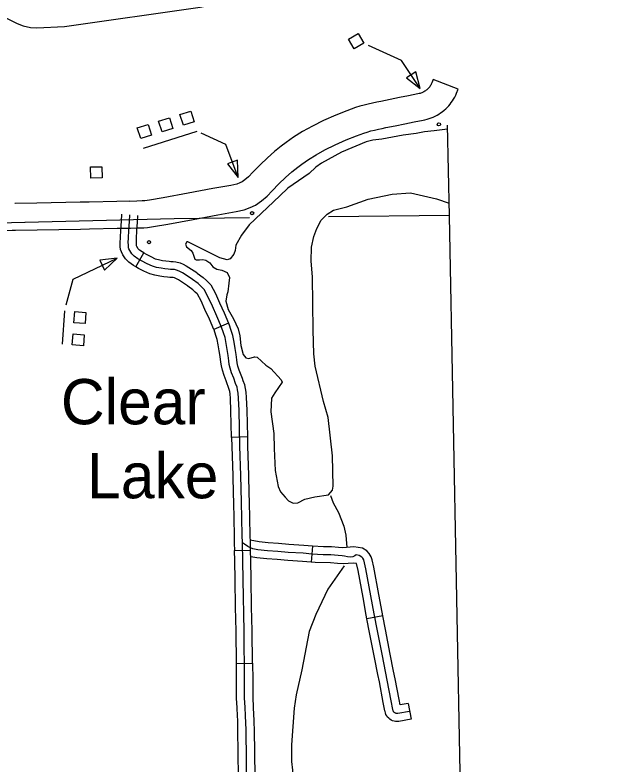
# Model space of a CAD drawing. Extents: x -19 to 366, y -4 to 359.
# Drawn here: x 168.652 to 169.712, y 176.108 to 177.432 of the extents above; entities that cross this region are included whole.
import ezdxf

# ---------------------------------------------------------------- set-up
doc = ezdxf.new("R2010")
doc.units = 0
for name, color, linetype in [('Level 10', 7, 'Continuous'), ('Level 2', 7, 'Continuous'), ('Level 31', 7, 'Continuous'), ('Level 35', 7, 'Continuous'), ('Level 45', 7, 'Continuous'), ('Level 5', 7, 'Continuous'), ('Level 56', 7, 'Continuous'), ('Level 60', 7, 'Continuous')]:
    doc.layers.add(name, color=color, linetype=linetype)

msp = doc.modelspace()

# ---------------------------------------------------------------- linework, layer by layer
at = {"layer": 'Level 10'}
for p, q in [((169.4352, 177.3007), (169.3911, 177.3179)), ((169.4352, 177.3007), (169.3911, 177.3179)), ((168.652, 177.0987), (168.6519, 177.0987))]:
    msp.add_line(p, q, dxfattribs=at)
for points in [[(169.3911, 177.3179), (169.3887, 177.3117), (169.3881, 177.3104), (169.3875, 177.3092), (169.3866, 177.3077), (169.3857, 177.3062), (169.3848, 177.305), (169.3839, 177.3038), (169.3829, 177.3026), (169.3819, 177.3015), (169.3808, 177.3005), (169.3797, 177.2995), (169.3785, 177.2986), (169.3772, 177.2976), (169.376, 177.2968), (169.3747, 177.2961), (169.3733, 177.2953), (169.372, 177.2947), (169.3706, 177.2942), (169.3692, 177.2936), (169.3677, 177.2932), (169.3662, 177.2929), (169.364, 177.2924), (169.3475, 177.2889), (169.3312, 177.2856), (169.3149, 177.2823), (169.2984, 177.2791), (169.2911, 177.2777), (169.2837, 177.2761), (169.2762, 177.2743), (169.2688, 177.2725), (169.2614, 177.2704), (169.2535, 177.2681), (169.2384, 177.2624), (169.219, 177.2548), (169.1973, 177.2451), (169.1777, 177.2354), (169.1598, 177.2255), (169.1442, 177.2156), (169.1312, 177.2065), (169.1223, 177.1999), (169.1108, 177.1905), (169.098, 177.1795), (169.085, 177.167), (169.0724, 177.1541), (169.0643, 177.1456), (169.0583, 177.1402), (169.0535, 177.1369), (169.0493, 177.1349), (169.0438, 177.1329), (169.0335, 177.1306), (169.0016, 177.1249), (168.9582, 177.117), (168.9138, 177.1087), (168.8897, 177.1045), (168.8812, 177.1035), (168.8766, 177.1031), (168.8671, 177.1028), (168.8542, 177.1023)], [(169.3911, 177.3179), (169.3887, 177.3117), (169.3881, 177.3104), (169.3875, 177.3092), (169.3866, 177.3077), (169.3857, 177.3062), (169.3848, 177.305), (169.3839, 177.3038), (169.3829, 177.3026), (169.3819, 177.3015), (169.3808, 177.3005), (169.3797, 177.2995), (169.3785, 177.2986), (169.3772, 177.2976), (169.376, 177.2968), (169.3747, 177.2961), (169.3733, 177.2953), (169.372, 177.2947), (169.3706, 177.2942), (169.3692, 177.2936), (169.3677, 177.2932), (169.3662, 177.2929), (169.364, 177.2924), (169.3475, 177.2889), (169.3312, 177.2856), (169.3149, 177.2823), (169.2984, 177.2791), (169.2911, 177.2777), (169.2837, 177.2761), (169.2762, 177.2743), (169.2688, 177.2725), (169.2614, 177.2704), (169.2535, 177.2681), (169.2384, 177.2624), (169.219, 177.2548), (169.1973, 177.2451), (169.1777, 177.2354), (169.1598, 177.2255), (169.1442, 177.2156), (169.1312, 177.2065), (169.1223, 177.1999), (169.1108, 177.1905), (169.098, 177.1795), (169.085, 177.167), (169.0724, 177.1541), (169.0643, 177.1456), (169.0583, 177.1402), (169.0535, 177.1369), (169.0493, 177.1349), (169.0438, 177.1329), (169.0335, 177.1306), (169.0016, 177.1249), (168.9582, 177.117), (168.9138, 177.1087), (168.8897, 177.1045), (168.8812, 177.1035), (168.8766, 177.1031), (168.8671, 177.1028), (168.8542, 177.1023)], [(168.8559, 177.055), (168.8687, 177.0555), (168.8796, 177.0558), (168.8862, 177.0564), (168.8965, 177.0576), (168.9222, 177.0621), (168.9668, 177.0704), (169.0101, 177.0783), (169.0428, 177.0842), (169.0571, 177.0873), (169.0676, 177.0912), (169.0772, 177.0957), (169.0877, 177.103), (169.0973, 177.1116), (169.1065, 177.1212), (169.1183, 177.1334), (169.1298, 177.1444), (169.1413, 177.1543), (169.1515, 177.1626), (169.1588, 177.1681), (169.1704, 177.1762), (169.184, 177.1848), (169.1996, 177.1934), (169.2175, 177.2022), (169.2373, 177.2112), (169.2553, 177.2182), (169.2685, 177.2231), (169.2744, 177.2249), (169.2809, 177.2267), (169.2875, 177.2284), (169.2941, 177.2299), (169.3006, 177.2313), (169.3075, 177.2327), (169.324, 177.2358), (169.3406, 177.2392), (169.3572, 177.2426), (169.3735, 177.246), (169.3764, 177.2466), (169.3801, 177.2475), (169.3838, 177.2486), (169.3873, 177.2498), (169.3909, 177.2513), (169.3943, 177.2529), (169.3977, 177.2546), (169.4009, 177.2566), (169.4041, 177.2586), (169.4071, 177.2608), (169.4101, 177.2632), (169.413, 177.2657), (169.4158, 177.2684), (169.4183, 177.2712), (169.4207, 177.274), (169.423, 177.277), (169.4252, 177.2802), (169.4271, 177.2832), (169.429, 177.2863), (169.4308, 177.2899), (169.4324, 177.2935), (169.4352, 177.3007)], [(168.8559, 177.055), (168.8687, 177.0555), (168.8796, 177.0558), (168.8862, 177.0564), (168.8965, 177.0576), (168.9222, 177.0621), (168.9668, 177.0704), (169.0101, 177.0783), (169.0428, 177.0842), (169.0571, 177.0873), (169.0676, 177.0912), (169.0772, 177.0957), (169.0877, 177.103), (169.0973, 177.1116), (169.1065, 177.1212), (169.1183, 177.1334), (169.1298, 177.1444), (169.1413, 177.1543), (169.1515, 177.1626), (169.1588, 177.1681), (169.1704, 177.1762), (169.184, 177.1848), (169.1996, 177.1934), (169.2175, 177.2022), (169.2373, 177.2112), (169.2553, 177.2182), (169.2685, 177.2231), (169.2744, 177.2249), (169.2809, 177.2267), (169.2875, 177.2284), (169.2941, 177.2299), (169.3006, 177.2313), (169.3075, 177.2327), (169.324, 177.2358), (169.3406, 177.2392), (169.3572, 177.2426), (169.3735, 177.246), (169.3764, 177.2466), (169.3801, 177.2475), (169.3838, 177.2486), (169.3873, 177.2498), (169.3909, 177.2513), (169.3943, 177.2529), (169.3977, 177.2546), (169.4009, 177.2566), (169.4041, 177.2586), (169.4071, 177.2608), (169.4101, 177.2632), (169.413, 177.2657), (169.4158, 177.2684), (169.4183, 177.2712), (169.4207, 177.274), (169.423, 177.277), (169.4252, 177.2802), (169.4271, 177.2832), (169.429, 177.2863), (169.4308, 177.2899), (169.4324, 177.2935), (169.4352, 177.3007)], [(168.8547, 177.1024), (168.8319, 177.1021), (168.783, 177.1011), (168.7671, 177.1008), (168.6903, 177.0994), (168.652, 177.0987)], [(168.8547, 177.1024), (168.8319, 177.1021), (168.783, 177.1011), (168.7671, 177.1008), (168.6903, 177.0994), (168.652, 177.0987)], [(168.407, 177.0466), (168.4615, 177.0474), (168.4996, 177.0481), (168.5886, 177.0499), (168.6469, 177.0513), (168.6528, 177.0514)], [(168.407, 177.0466), (168.4615, 177.0474), (168.4996, 177.0481), (168.5886, 177.0499), (168.6469, 177.0513), (168.6528, 177.0514)], [(168.6527, 177.0514), (168.6911, 177.052), (168.768, 177.0534), (168.7839, 177.0537), (168.8327, 177.0547), (168.8553, 177.055)], [(168.6527, 177.0514), (168.6911, 177.052), (168.768, 177.0534), (168.7839, 177.0537), (168.8327, 177.0547), (168.8553, 177.055)]]:
    msp.add_lwpolyline(points, dxfattribs=at)
at = {"layer": 'Level 2'}
msp.add_lwpolyline([(169.4536, 175.3976), (169.4529, 175.4276), (169.4514, 175.496), (169.4392, 176.0623), (169.4198, 177.0769), (169.416, 177.2371)], dxfattribs=at)
at = {"layer": 'Level 31'}
for p, q in [((168.8657, 176.9864), (168.8797, 177.0111)), ((168.9567, 176.9531), (168.9567, 176.9531)), ((169.0295, 176.887), (169.0035, 176.8757)), ((169.0632, 176.686), (169.0348, 176.6852)), ((169.0348, 176.6852), (169.0348, 176.6852)), ((169.0398, 176.4853), (169.0682, 176.486)), ((169.0432, 176.2855), (169.0716, 176.2859))]:
    msp.add_line(p, q, dxfattribs=at)
for points in [[(168.8657, 176.9864), (168.8612, 176.9889), (168.8533, 176.9947), (168.8474, 177.0007), (168.8425, 177.0081), (168.8399, 177.0132), (168.8386, 177.0173), (168.8381, 177.0225), (168.8381, 177.0253), (168.838, 177.0296), (168.8383, 177.038), (168.8389, 177.0522), (168.8399, 177.0675), (168.8409, 177.0798)], [(169.0537, 176.4988), (169.0534, 176.5122), (169.0521, 176.571), (169.0511, 176.6181), (169.0494, 176.6694), (169.0478, 176.7328), (169.0471, 176.7547), (169.0462, 176.7636), (169.0454, 176.7692), (169.0443, 176.7739), (169.0419, 176.7803), (169.0385, 176.7901), (169.0347, 176.7992), (169.0322, 176.8077), (169.0307, 176.8142), (169.0298, 176.8202), (169.0285, 176.83), (169.0271, 176.8403), (169.0252, 176.8511), (169.0232, 176.8616), (169.0205, 176.8698), (169.017, 176.8802), (169.0086, 176.8996), (169.0007, 176.9173), (168.9935, 176.9329), (168.9862, 176.9465), (168.9842, 176.9486), (168.9803, 176.9524), (168.9755, 176.957), (168.9656, 176.9641), (168.956, 176.9709), (168.9479, 176.9761), (168.9432, 176.9782), (168.939, 176.9802), (168.9337, 176.9817), (168.9304, 176.9819), (168.9266, 176.9821), (168.9228, 176.9824), (168.9167, 176.9832), (168.9101, 176.984), (168.9023, 176.9856), (168.8949, 176.9875), (168.8857, 176.9919), (168.8846, 176.9925), (168.8767, 176.9965), (168.8689, 177.0009), (168.8626, 177.0055), (168.8585, 177.0096), (168.8548, 177.0152), (168.8531, 177.0186), (168.8526, 177.0201), (168.8523, 177.0234), (168.8523, 177.0256), (168.8522, 177.0295), (168.8525, 177.0375), (168.8531, 177.0514), (168.8541, 177.0665), (168.855, 177.0787)], [(168.8797, 177.0111), (168.8766, 177.0129), (168.8719, 177.0162), (168.8696, 177.0186), (168.8671, 177.0224), (168.8666, 177.0235), (168.8665, 177.0242), (168.8665, 177.0259), (168.8664, 177.0293), (168.8667, 177.0369), (168.8673, 177.0506), (168.8682, 177.0655), (168.8692, 177.0776)], [(168.8797, 177.0111), (168.8835, 177.009), (168.8909, 177.0052), (168.8919, 177.0047), (168.8998, 177.0009), (168.9055, 176.9995), (168.9124, 176.998), (168.9184, 176.9973), (168.9243, 176.9965), (168.9275, 176.9963), (168.9313, 176.9961), (168.9362, 176.9957), (168.9439, 176.9936), (168.9492, 176.9911), (168.9547, 176.9886), (168.9639, 176.9827), (168.9731, 176.9763)], [(168.9567, 176.9531), (168.9481, 176.9591), (168.9411, 176.9636), (168.9372, 176.9653), (168.934, 176.9669), (168.9312, 176.9676), (168.9294, 176.9678), (168.9257, 176.968), (168.9214, 176.9683), (168.9149, 176.9691), (168.9078, 176.9699), (168.899, 176.9718), (168.89, 176.9741), (168.8796, 176.9791), (168.8784, 176.9797), (168.87, 176.9839), (168.8657, 176.9864)], [(168.9731, 176.9763), (168.9739, 176.9757), (168.9846, 176.9679), (168.9901, 176.9626), (168.9943, 176.9586), (168.9978, 176.9549), (169.0062, 176.9392), (169.0136, 176.9231), (169.0216, 176.9053), (169.0295, 176.887)], [(169.0035, 176.8757), (168.9956, 176.8939), (168.9877, 176.9114), (168.9808, 176.9265), (168.9745, 176.9382), (168.9741, 176.9387), (168.9705, 176.9421), (168.9664, 176.946), (168.9573, 176.9526), (168.9567, 176.9531)], [(169.0538, 176.7893), (169.0518, 176.7951), (169.0481, 176.804), (169.0459, 176.8113), (169.0447, 176.8168), (169.0439, 176.8222), (169.0425, 176.8319), (169.0411, 176.8425), (169.0391, 176.8537), (169.0369, 176.8651), (169.0339, 176.8743), (169.0302, 176.8853), (169.0295, 176.887)], [(169.0269, 176.78), (169.0252, 176.785), (169.0213, 176.7944), (169.0184, 176.8041), (169.0167, 176.8116), (169.0157, 176.8182), (169.0144, 176.8281), (169.013, 176.8381), (169.0112, 176.8486), (169.0094, 176.858), (169.007, 176.8654), (169.0037, 176.8751), (169.0035, 176.8757)], [(169.0348, 176.6852), (169.0336, 176.7324), (169.0329, 176.7538), (169.0321, 176.7619), (169.0315, 176.7665), (169.0307, 176.7697), (169.0285, 176.7754), (169.0269, 176.78)], [(169.0632, 176.686), (169.062, 176.7332), (169.0613, 176.7556), (169.0603, 176.7653), (169.0594, 176.7718), (169.0579, 176.7782), (169.0552, 176.7851), (169.0538, 176.7893)], [(169.0348, 176.6852), (169.0352, 176.6689), (169.0369, 176.6177), (169.0376, 176.5853)], [(169.066, 176.5859), (169.0653, 176.6185), (169.0636, 176.6698), (169.0632, 176.686)], [(169.0376, 176.5853), (169.0379, 176.5707), (169.0392, 176.5119), (169.0395, 176.4985), (169.0398, 176.4853)], [(169.0682, 176.486), (169.0679, 176.4992), (169.0676, 176.5125), (169.0663, 176.5713), (169.066, 176.5859)], [(169.0616, 176.0585), (169.0602, 176.1687), (169.06, 176.1803), (169.0594, 176.1935), (169.0585, 176.2081), (169.0578, 176.2247), (169.0578, 176.2567), (169.0567, 176.343), (169.0551, 176.4336), (169.0545, 176.4672), (169.0537, 176.4988)], [(169.0417, 176.3854), (169.0409, 176.4334), (169.0403, 176.4669), (169.0398, 176.4853)], [(169.0701, 176.3859), (169.0693, 176.4339), (169.0687, 176.4675), (169.0682, 176.486)], [(169.0432, 176.2855), (169.0425, 176.3428), (169.0417, 176.3854)], [(169.0716, 176.2859), (169.0709, 176.3433), (169.0701, 176.3859)], [(169.0456, 176.1851), (169.0452, 176.1928), (169.0443, 176.2073), (169.0436, 176.2244), (169.0436, 176.2566), (169.0432, 176.2855)], [(169.0716, 176.2859), (169.072, 176.2568), (169.072, 176.225), (169.0727, 176.2088), (169.0736, 176.1942), (169.0739, 176.1864)], [(169.047, 176.0856), (169.046, 176.1685), (169.0458, 176.1799), (169.0456, 176.1851)], [(169.0739, 176.1864), (169.0742, 176.1808), (169.0744, 176.169), (169.0755, 176.0859)]]:
    msp.add_lwpolyline(points, dxfattribs=at)
at = {"layer": 'Level 35'}
for points in [[(168.4102, 177.4893), (168.4474, 177.4857), (168.4868, 177.4827), (168.5155, 177.4783), (168.5384, 177.4724), (168.5646, 177.463), (168.5891, 177.4516), (168.6177, 177.4353), (168.6557, 177.4169), (168.6666, 177.4128), (168.6792, 177.4097), (168.6903, 177.4091), (168.7393, 177.4116), (168.9792, 177.4458), (169.0347, 177.4565), (169.0603, 177.4601), (169.0843, 177.4611), (169.1449, 177.4602), (169.1935, 177.4623), (169.2812, 177.4706), (169.3126, 177.4721), (169.3782, 177.473)], [(169.4162, 177.2299), (169.3925, 177.2267), (169.3753, 177.2252), (169.3609, 177.2224), (169.3377, 177.2194), (169.3003, 177.2123), (169.284, 177.2103), (169.2725, 177.2075), (169.2289, 177.1891), (169.1936, 177.1698), (169.1838, 177.163), (169.1716, 177.1518), (169.1341, 177.1259), (169.12, 177.1118), (169.0655, 177.0611), (169.0522, 177.0424), (169.042, 177.0248)], [(169.0753, 176.8273), (169.076, 176.8275), (169.0799, 176.8272), (169.0953, 176.8128), (169.1039, 176.8068), (169.1225, 176.787), (169.1239, 176.7826), (169.1109, 176.764), (169.1055, 176.7544), (169.1041, 176.7301), (169.1093, 176.692), (169.1097, 176.6654), (169.1119, 176.6265), (169.1168, 176.5985), (169.1211, 176.5892), (169.1292, 176.5793), (169.1355, 176.5733), (169.1435, 176.5687), (169.1516, 176.5695), (169.1644, 176.5758), (169.1816, 176.58), (169.2061, 176.5834), (169.2128, 176.5918), (169.2143, 176.5987), (169.2128, 176.6524), (169.2055, 176.7201), (169.1972, 176.7489), (169.1821, 176.8113), (169.1802, 176.8326), (169.1788, 176.8747), (169.1778, 176.9691), (169.1755, 176.9966), (169.1762, 177.0215), (169.1799, 177.0403), (169.1854, 177.0545), (169.1931, 177.0688), (169.2034, 177.0798), (169.2148, 177.0868), (169.2386, 177.0928), (169.2759, 177.106), (169.3187, 177.1148), (169.3509, 177.1173), (169.397, 177.1069), (169.4192, 177.0994)], [(169.042, 177.0248), (169.0408, 177.0155), (169.0388, 177.0092), (169.0324, 177.0007), (169.0268, 176.9989), (169.0139, 177.0026), (168.9575, 177.0309), (168.9554, 177.031), (168.953, 177.0266), (168.9553, 177.0221), (168.963, 177.0152), (168.9661, 177.011), (168.97, 177.0001), (168.9719, 176.9991), (168.9778, 176.9987), (168.984, 176.9993), (168.9893, 176.9982), (168.996, 176.9938), (169.0018, 176.9868), (169.0085, 176.9822), (169.0176, 176.9806), (169.0271, 176.9765), (169.0312, 176.9675), (169.03, 176.9576), (169.0278, 176.9425)], [(169.0278, 176.9425), (169.0264, 176.9374), (169.0247, 176.926), (169.0287, 176.9112), (169.0381, 176.8948), (169.0461, 176.8769), (169.0495, 176.8644), (169.0511, 176.8478)], [(169.0511, 176.8478), (169.0549, 176.8315), (169.0601, 176.826), (169.0649, 176.8248), (169.0753, 176.8273)], [(169.2097, 176.5826), (169.214, 176.5696), (169.2234, 176.5522), (169.2333, 176.5284), (169.2366, 176.5122), (169.2383, 176.4905)], [(169.2337, 176.4579), (169.2048, 176.4171), (169.1833, 176.3721), (169.1718, 176.3424), (169.1586, 176.2742), (169.1486, 176.2303), (169.1451, 176.2065), (169.1408, 176.1419), (169.1405, 176.1123), (169.1426, 176.0972), (169.1409, 176.0774), (169.135, 176.0502), (169.1225, 176.003), (169.12, 175.9919), (169.1116, 175.9663), (169.1065, 175.9574), (169.1036, 175.9543)]]:
    msp.add_lwpolyline(points, dxfattribs=at)
at = {"layer": 'Level 45'}
for p, q in [((169.1777, 176.4931), (169.1752, 176.4648)), ((169.3018, 176.37), (169.2739, 176.3648)), ((169.3468, 176.2148), (169.3518, 176.1869))]:
    msp.add_line(p, q, dxfattribs=at)
for points in [[(169.1777, 176.4931), (169.1621, 176.4944), (169.1359, 176.496), (169.1174, 176.4975), (169.0991, 176.499), (169.0833, 176.5003), (169.0678, 176.5034)], [(169.3493, 176.2008), (169.3284, 176.1971), (169.3274, 176.1971), (169.3265, 176.1971), (169.3255, 176.1973), (169.3246, 176.1976), (169.3237, 176.1981), (169.3229, 176.1986), (169.3221, 176.1992), (169.3214, 176.1999), (169.3209, 176.2007), (169.3204, 176.2016), (169.32, 176.2025), (169.3198, 176.2035), (169.3197, 176.2044), (169.3168, 176.2194), (169.3099, 176.2559), (169.3012, 176.299), (169.2924, 176.3431), (169.2867, 176.3735), (169.281, 176.4049), (169.2721, 176.4528), (169.2684, 176.4685), (169.2664, 176.4717), (169.2647, 176.4735), (169.2601, 176.4763), (169.2549, 176.4778), (169.2527, 176.476), (169.2492, 176.4741), (169.2441, 176.4735), (169.2397, 176.4741), (169.2345, 176.4754), (169.2302, 176.4761), (169.2229, 176.4763), (169.2103, 176.4774), (169.1965, 176.4778), (169.1765, 176.4789), (169.1611, 176.4803), (169.1349, 176.4818), (169.1163, 176.4833), (169.0979, 176.4848), (169.0813, 176.4862), (169.072, 176.4881), (169.068, 176.4898), (169.0634, 176.4924), (169.0577, 176.4966), (169.0537, 176.4988)], [(169.2829, 176.4689), (169.2816, 176.474), (169.2778, 176.4802), (169.2738, 176.4847), (169.2658, 176.4894), (169.2506, 176.4917), (169.2315, 176.4902), (169.2238, 176.4905), (169.2111, 176.4916), (169.1971, 176.492), (169.1776, 176.4931), (169.1777, 176.4931)], [(169.1752, 176.4648), (169.16, 176.4661), (169.1339, 176.4677), (169.1151, 176.4691), (169.0967, 176.4707), (169.0793, 176.4722), (169.0685, 176.4743)], [(169.2552, 176.4622), (169.2496, 176.4631), (169.232, 176.4618), (169.2221, 176.4622), (169.2095, 176.4632), (169.1826, 176.4641), (169.1752, 176.4648)], [(169.2739, 176.3648), (169.2727, 176.3709), (169.267, 176.4023), (169.2582, 176.4498), (169.2552, 176.4623)], [(169.3018, 176.37), (169.3007, 176.3761), (169.2949, 176.4074), (169.286, 176.4557), (169.2829, 176.4689)], [(169.3211, 176.2721), (169.3151, 176.3018), (169.3064, 176.3458), (169.3018, 176.37)], [(169.2933, 176.2664), (169.2872, 176.2962), (169.2785, 176.3405), (169.2739, 176.3648)], [(169.3518, 176.1869), (169.3301, 176.183), (169.3273, 176.1828), (169.3245, 176.183), (169.3218, 176.1836), (169.3192, 176.1844), (169.3167, 176.1856), (169.3144, 176.1871), (169.3124, 176.1888), (169.3104, 176.1909), (169.3088, 176.1932), (169.3075, 176.1956), (169.3065, 176.1982), (169.3058, 176.2008), (169.3056, 176.2022), (169.3028, 176.2168), (169.296, 176.2532), (169.2933, 176.2664)], [(169.3468, 176.2148), (169.3326, 176.2123), (169.3307, 176.2221), (169.3238, 176.2587), (169.3211, 176.2721)]]:
    msp.add_lwpolyline(points, dxfattribs=at)
at = {"layer": 'Level 5'}
for points in [[(168.4056, 177.0589), (168.9333, 177.0722), (169.0662, 177.0739)], [(169.206, 177.0756), (169.4197, 177.0782)]]:
    msp.add_lwpolyline(points, dxfattribs=at)
at = {"layer": 'Level 56'}
for points in [[(169.2585, 177.3991), (169.2683, 177.382), (169.2512, 177.3721), (169.2413, 177.3892)], [(169.36, 177.3314), (169.344, 177.3206), (169.3682, 177.302)], [(168.9495, 177.2371), (168.9435, 177.2559), (168.9624, 177.2619), (168.9683, 177.2431)], [(168.9118, 177.2252), (168.9058, 177.244), (168.9247, 177.25), (168.9306, 177.2312)], [(168.8741, 177.2133), (168.8681, 177.2321), (168.887, 177.238), (168.8929, 177.2192)], [(168.7861, 177.1434), (168.7855, 177.1631), (168.8053, 177.1636), (168.8059, 177.1439)], [(169.0452, 177.1753), (169.0272, 177.1684), (169.0466, 177.1447)], [(168.802, 176.9982), (168.8103, 176.9808), (168.8323, 177.0021)], [(168.756, 176.8878), (168.7575, 176.9075), (168.7772, 176.9061), (168.7757, 176.8864)], [(168.7532, 176.8485), (168.7546, 176.8682), (168.7743, 176.8667), (168.7729, 176.8471)]]:
    msp.add_lwpolyline(points, close=True, dxfattribs=at)
for points in [[(169.3682, 177.302), (169.3348, 177.3515), (169.2767, 177.3775)], [(168.8793, 177.1966), (168.9736, 177.2264)], [(169.0466, 177.1447), (169.0243, 177.2029), (168.981, 177.2227)], [(168.7423, 176.9197), (168.7546, 176.9648), (168.8323, 177.0021)], [(168.7396, 176.9088), (168.7353, 176.8498)]]:
    msp.add_lwpolyline(points, dxfattribs=at)
for centre in [(169.4011, 177.2384), (169.071, 177.0815), (168.8887, 177.0302)]:
    msp.add_circle(centre, 0.00284, dxfattribs=at)
at = {"layer": 'Level 60'}
for points in [[(176.1271, 2.4436), (175.8876, 11.0613), (175.6472, 19.6792), (175.4061, 28.2972), (175.164, 36.9153), (174.9212, 45.5335), (174.6775, 54.1519), (174.433, 62.7704), (174.1876, 71.389), (173.9414, 80.0077), (173.6944, 88.6266), (173.4466, 97.2456), (173.1979, 105.8647), (172.9484, 114.484), (172.6981, 123.1034), (172.447, 131.7229), (172.195, 140.3425), (171.9422, 148.9623), (171.6886, 157.5822), (171.4342, 166.2022), (171.179, 174.8224), (170.9229, 183.4427), (170.666, 192.0631), (170.4084, 200.6837), (170.1499, 209.3044), (169.8906, 217.9252), (169.6305, 226.5461), (169.3695, 235.1672), (169.1078, 243.7884), (168.8453, 252.4098), (168.5819, 261.0312), (168.3178, 269.6528), (168.0528, 278.2746), (167.7871, 286.8964), (167.5205, 295.5185), (167.2532, 304.1406), (166.985, 312.7629), (166.7161, 321.3853), (166.4463, 330.0078), (166.1758, 338.6305), (165.9044, 347.2533)], [(168.7902, 2.2442), (168.5607, 10.8615), (168.3304, 19.479), (168.0993, 28.0965), (167.8673, 36.7142), (167.6346, 45.3321), (167.4011, 53.95), (167.1668, 62.5681), (166.9316, 71.1863), (166.6957, 79.8047), (166.459, 88.4232), (166.2215, 97.0418), (165.9832, 105.6605), (165.7441, 114.2794), (165.5043, 122.8984), (165.2636, 131.5176), (165.0221, 140.1368), (164.7799, 148.7563), (164.5369, 157.3758), (164.2931, 165.9955), (164.0485, 174.6153), (163.8031, 183.2352), (163.5569, 191.8553), (163.31, 200.4755), (163.0623, 209.0959), (162.8138, 217.7164), (162.5645, 226.337), (162.3145, 234.9577), (162.0637, 243.5786), (161.8121, 252.1997), (161.5597, 260.8208), (161.3066, 269.4421), (161.0527, 278.0636), (160.798, 286.6851), (160.5426, 295.3068), (160.2864, 303.9287), (160.0294, 312.5507), (159.7717, 321.1728), (159.5132, 329.7951), (159.2539, 338.4175), (158.9939, 347.04)], [(0, 172.2839), (7.1335, 172.2883), (14.267, 172.3015), (21.4005, 172.3236), (28.5339, 172.3544), (35.6673, 172.3941), (42.8006, 172.4426), (49.9339, 172.4999), (57.0671, 172.566), (64.2002, 172.6409), (71.3332, 172.7246), (78.4661, 172.8172), (85.5989, 172.9186), (92.7315, 173.0287), (99.8641, 173.1477), (106.9964, 173.2755), (114.1286, 173.4122), (121.2606, 173.5576), (128.3925, 173.7119), (135.5241, 173.8749), (142.6555, 174.0468), (149.7867, 174.2275), (156.9177, 174.417), (164.0485, 174.6153), (171.179, 174.8224), (178.3092, 175.0383), (185.4392, 175.2631), (192.5688, 175.4966), (199.6982, 175.739), (206.8273, 175.9902), (213.9561, 176.2502), (221.0845, 176.5189), (228.2126, 176.7965), (235.3404, 177.083), (242.4677, 177.3782), (249.5948, 177.6822), (256.7214, 177.995), (263.8476, 178.3167), (270.9735, 178.6471), (278.0989, 178.9863), (285.2239, 179.3344), (292.3485, 179.6912), (299.4726, 180.0569), (306.5963, 180.4314), (313.7195, 180.8146), (320.8422, 181.2067), (327.9644, 181.6076), (335.0862, 182.0172), (342.2074, 182.4357)]]:
    msp.add_spline(points, degree=3, dxfattribs=at)

# ---------------------------------------------------------------- texts
at = {"layer": 'Level 35'}
for s, p in [('Clear', (168.7331, 176.7083)), ('Lake', (168.7795, 176.5776))]:
    msp.add_text(s, height=0.08, dxfattribs=at).set_placement(p)

doc.saveas('drawing.dxf')
